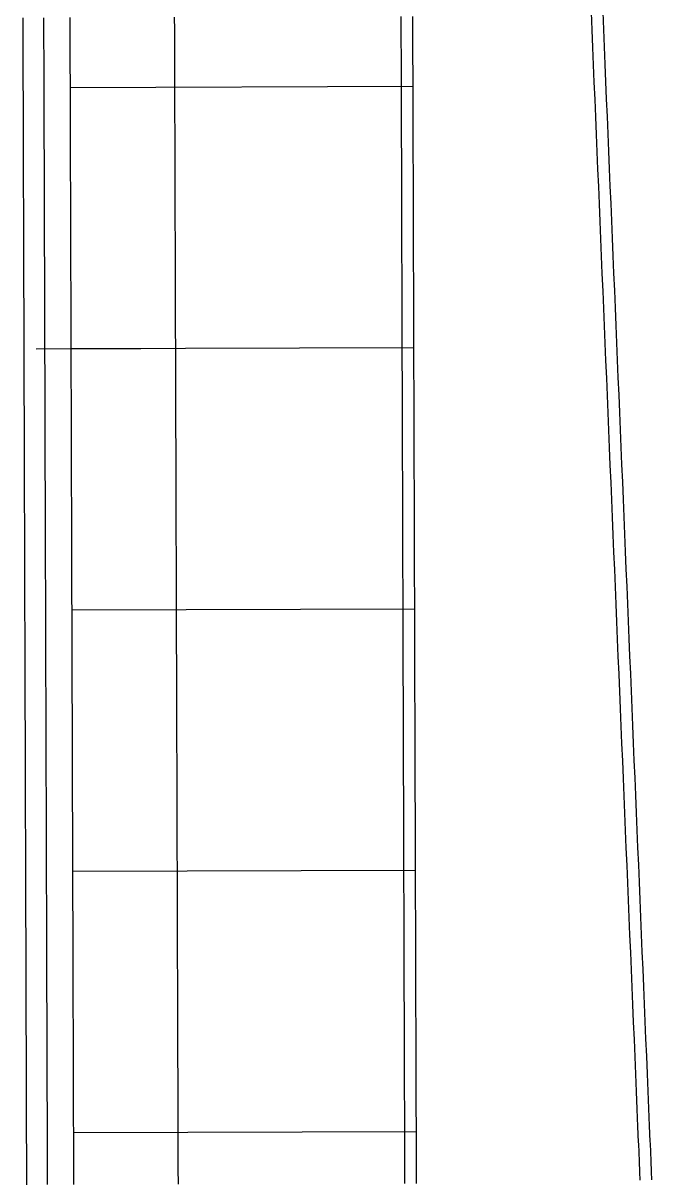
# Model space of a CAD drawing. Extents: x 2145147 to 2158018, y 137519 to 148068.
# Drawn here: x 2150894.5 to 2150930.6, y 143976.2 to 144042.5 of the extents above; entities that cross this region are included whole.
import ezdxf

# ---------------------------------------------------------------- set-up
doc = ezdxf.new("R2010")
doc.units = 0
for name, color, linetype in [('PR_Align_Ramp_J', 7, 'Continuous'), ('PR_Joint_Contraction', 7, 'Continuous'), ('PR_Joint_Long', 7, 'Continuous'), ('PR_Phasing_Pavement_1', 7, 'Continuous'), ('PR_Road_Concrete', 7, 'Continuous')]:
    doc.layers.add(name, color=color, linetype=linetype)

msp = doc.modelspace()

# ---------------------------------------------------------------- linework, layer by layer
at = {"layer": 'PR_Align_Ramp_J'}
msp.add_lwpolyline([(2150895.28, 144023.796), (2150901.28, 144023.815)], dxfattribs=at)
at = {"layer": 'PR_Joint_Contraction'}
for p, q in [((2150897.233, 144038.802), (2150916.899, 144038.865)), ((2150897.28, 144023.803), (2150916.947, 144023.865)), ((2150897.328, 144008.803), (2150916.994, 144008.865)), ((2150897.375, 143993.803), (2150917.042, 143993.865)), ((2150897.423, 143978.803), (2150917.089, 143978.865))]:
    msp.add_line(p, q, dxfattribs=at)
at = {"layer": 'PR_Joint_Long'}
msp.add_lwpolyline([(2150903.432, 143975.835), (2150903.429, 143976.743), (2150903.429, 143976.822), (2150903.426, 143977.65), (2150903.426, 143977.822), (2150903.423, 143978.558), (2150903.423, 143978.822), (2150903.421, 143979.465), (2150903.419, 143979.822), (2150903.418, 143980.372), (2150903.416, 143980.822), (2150903.415, 143981.28), (2150903.413, 143981.822), (2150903.412, 143982.187), (2150903.41, 143982.822), (2150903.409, 143983.095), (2150903.407, 143983.822), (2150903.406, 143984.002), (2150903.404, 143984.822), (2150903.403, 143984.91), (2150903.4, 143985.817), (2150903.4, 143985.822), (2150903.398, 143986.725), (2150903.397, 143986.822), (2150903.395, 143987.632), (2150903.394, 143987.822), (2150903.392, 143988.539), (2150903.391, 143988.822), (2150903.389, 143989.447), (2150903.388, 143989.822), (2150903.386, 143990.354), (2150903.385, 143990.822), (2150903.383, 143991.262), (2150903.381, 143991.822), (2150903.38, 143992.169), (2150903.378, 143992.822), (2150903.377, 143993.077), (2150903.375, 143993.822), (2150903.375, 143993.984), (2150903.372, 143994.822), (2150903.372, 143994.891), (2150903.369, 143995.799), (2150903.369, 143995.822), (2150903.366, 143996.706), (2150903.366, 143996.822), (2150903.363, 143997.614), (2150903.362, 143997.822), (2150903.36, 143998.521), (2150903.359, 143998.822), (2150903.357, 143999.429), (2150903.356, 143999.822), (2150903.354, 144000.336), (2150903.353, 144000.822), (2150903.352, 144001.243), (2150903.35, 144001.822), (2150903.349, 144002.151), (2150903.347, 144002.822), (2150903.346, 144003.058), (2150903.343, 144003.822), (2150903.343, 144003.966), (2150903.34, 144004.822), (2150903.34, 144004.873), (2150903.337, 144005.781), (2150903.337, 144005.822), (2150903.334, 144006.688), (2150903.334, 144006.822), (2150903.332, 144007.596), (2150903.331, 144007.822), (2150903.329, 144008.503), (2150903.328, 144008.822), (2150903.326, 144009.41), (2150903.324, 144009.822), (2150903.323, 144010.318), (2150903.321, 144010.822), (2150903.32, 144011.225), (2150903.318, 144011.822), (2150903.317, 144012.133), (2150903.315, 144012.822), (2150903.314, 144013.04), (2150903.312, 144013.822), (2150903.311, 144013.948), (2150903.309, 144014.822), (2150903.309, 144014.855), (2150903.306, 144015.762), (2150903.305, 144015.822), (2150903.303, 144016.67), (2150903.302, 144016.822), (2150903.3, 144017.577), (2150903.299, 144017.822), (2150903.297, 144018.485), (2150903.296, 144018.822), (2150903.294, 144019.392), (2150903.293, 144019.822), (2150903.291, 144020.3), (2150903.29, 144020.822), (2150903.288, 144021.207), (2150903.286, 144021.822), (2150903.286, 144022.115), (2150903.283, 144022.822), (2150903.283, 144023.022), (2150903.28, 144023.822), (2150903.28, 144023.929), (2150903.277, 144024.822), (2150903.277, 144024.837), (2150903.274, 144025.744), (2150903.274, 144025.822), (2150903.271, 144026.652), (2150903.271, 144026.822), (2150903.268, 144027.559), (2150903.267, 144027.822), (2150903.265, 144028.467), (2150903.264, 144028.822), (2150903.263, 144029.374), (2150903.261, 144029.822), (2150903.26, 144030.281), (2150903.258, 144030.822), (2150903.257, 144031.189), (2150903.255, 144031.822), (2150903.254, 144032.096), (2150903.252, 144032.822), (2150903.251, 144033.004), (2150903.248, 144033.822), (2150903.248, 144033.911), (2150903.245, 144034.819), (2150903.245, 144034.822), (2150903.242, 144035.726), (2150903.242, 144035.822), (2150903.24, 144036.634), (2150903.239, 144036.822), (2150903.237, 144037.541), (2150903.236, 144037.822), (2150903.234, 144038.448), (2150903.233, 144038.822), (2150903.231, 144039.356), (2150903.23, 144039.822), (2150903.228, 144040.263), (2150903.226, 144040.822), (2150903.225, 144041.171), (2150903.223, 144041.822), (2150903.222, 144042.078), (2150903.22, 144042.822)], dxfattribs=at)
at = {"layer": 'PR_Phasing_Pavement_1'}
for points in [[(2150929.936, 143976.058), (2150929.915, 143976.526), (2150929.888, 143977.153), (2150929.847, 143978.152), (2150929.842, 143978.256), (2150929.805, 143979.151), (2150929.763, 143980.15), (2150929.721, 143981.15), (2150929.679, 143982.149), (2150929.638, 143983.148), (2150929.596, 143984.147), (2150929.554, 143985.146), (2150929.512, 143986.145), (2150929.471, 143987.144), (2150929.429, 143988.143), (2150929.387, 143989.143), (2150929.345, 143990.142), (2150929.304, 143991.141), (2150929.262, 143992.14), (2150929.22, 143993.139), (2150929.178, 143994.138), (2150929.136, 143995.137), (2150929.095, 143996.136), (2150929.053, 143997.136), (2150929.011, 143998.135), (2150928.969, 143999.134), (2150928.928, 144000.133), (2150928.886, 144001.132), (2150928.844, 144002.131), (2150928.802, 144003.13), (2150928.761, 144004.129), (2150928.742, 144004.581), (2150928.719, 144005.129), (2150928.677, 144006.128), (2150928.635, 144007.127), (2150928.593, 144008.126), (2150928.552, 144009.125), (2150928.51, 144010.124), (2150928.468, 144011.123), (2150928.426, 144012.123), (2150928.385, 144013.122), (2150928.343, 144014.121), (2150928.301, 144015.12), (2150928.259, 144016.119), (2150928.217, 144017.118), (2150928.176, 144018.117), (2150928.134, 144019.116), (2150928.092, 144020.116), (2150928.05, 144021.115), (2150928.009, 144022.114), (2150927.967, 144023.113), (2150927.925, 144024.112), (2150927.883, 144025.111), (2150927.842, 144026.11), (2150927.8, 144027.109), (2150927.758, 144028.109), (2150927.716, 144029.108), (2150927.674, 144030.107), (2150927.633, 144031.106), (2150927.591, 144032.105), (2150927.549, 144033.104), (2150927.507, 144034.103), (2150927.466, 144035.102), (2150927.424, 144036.102), (2150927.382, 144037.101), (2150927.34, 144038.1), (2150927.34, 144038.106), (2150927.298, 144039.099), (2150927.257, 144040.098), (2150927.215, 144041.097), (2150927.173, 144042.096), (2150927.131, 144043.095)], [(2150930.603, 143976.091), (2150930.582, 143976.553), (2150930.555, 143977.181), (2150930.514, 143978.18), (2150930.509, 143978.284), (2150930.472, 143979.179), (2150930.43, 143980.178), (2150930.388, 143981.177), (2150930.347, 143982.177), (2150930.305, 143983.176), (2150930.263, 143984.175), (2150930.221, 143985.174), (2150930.179, 143986.173), (2150930.138, 143987.172), (2150930.096, 143988.171), (2150930.054, 143989.17), (2150930.012, 143990.17), (2150929.971, 143991.169), (2150929.929, 143992.168), (2150929.887, 143993.167), (2150929.845, 143994.166), (2150929.804, 143995.165), (2150929.762, 143996.164), (2150929.72, 143997.163), (2150929.678, 143998.163), (2150929.636, 143999.162), (2150929.595, 144000.161), (2150929.553, 144001.16), (2150929.511, 144002.159), (2150929.469, 144003.158), (2150929.428, 144004.157), (2150929.409, 144004.609), (2150929.386, 144005.157), (2150929.344, 144006.156), (2150929.302, 144007.155), (2150929.26, 144008.154), (2150929.219, 144009.153), (2150929.177, 144010.152), (2150929.135, 144011.151), (2150929.093, 144012.15), (2150929.052, 144013.15), (2150929.01, 144014.149), (2150928.968, 144015.148), (2150928.926, 144016.147), (2150928.885, 144017.146), (2150928.843, 144018.145), (2150928.801, 144019.144), (2150928.759, 144020.143), (2150928.717, 144021.143), (2150928.676, 144022.142), (2150928.634, 144023.141), (2150928.592, 144024.14), (2150928.55, 144025.139), (2150928.509, 144026.138), (2150928.467, 144027.137), (2150928.425, 144028.136), (2150928.383, 144029.136), (2150928.342, 144030.135), (2150928.3, 144031.134), (2150928.258, 144032.133), (2150928.216, 144033.132), (2150928.174, 144034.131), (2150928.133, 144035.13), (2150928.091, 144036.129), (2150928.049, 144037.129), (2150928.007, 144038.128), (2150928.007, 144038.134), (2150927.966, 144039.127), (2150927.924, 144040.126), (2150927.882, 144041.125), (2150927.84, 144042.124), (2150927.798, 144043.123)]]:
    msp.add_lwpolyline(points, dxfattribs=at)
at = {"layer": 'PR_Road_Concrete'}
for points in [[(2150894.736, 143975.808), (2150894.733, 143976.715), (2150894.733, 143976.794), (2150894.73, 143977.623), (2150894.729, 143977.794), (2150894.727, 143978.53), (2150894.726, 143978.794), (2150894.724, 143979.437), (2150894.723, 143979.794), (2150894.721, 143980.345), (2150894.72, 143980.794), (2150894.719, 143981.252), (2150894.717, 143981.794), (2150894.716, 143982.16), (2150894.714, 143982.794), (2150894.713, 143983.067), (2150894.71, 143983.794), (2150894.71, 143983.975), (2150894.707, 143984.794), (2150894.707, 143984.882), (2150894.704, 143985.79), (2150894.704, 143985.794), (2150894.701, 143986.697), (2150894.701, 143986.794), (2150894.698, 143987.604), (2150894.698, 143987.794), (2150894.696, 143988.512), (2150894.695, 143988.794), (2150894.693, 143989.419), (2150894.691, 143989.794), (2150894.69, 143990.327), (2150894.688, 143990.794), (2150894.687, 143991.234), (2150894.685, 143991.794), (2150894.684, 143992.142), (2150894.682, 143992.794), (2150894.681, 143993.049), (2150894.679, 143993.794), (2150894.678, 143993.956), (2150894.676, 143994.794), (2150894.675, 143994.864), (2150894.673, 143995.771), (2150894.673, 143995.794), (2150894.67, 143996.679), (2150894.669, 143996.794), (2150894.667, 143997.586), (2150894.666, 143997.794), (2150894.664, 143998.494), (2150894.663, 143998.794), (2150894.661, 143999.401), (2150894.66, 143999.794), (2150894.658, 144000.309), (2150894.657, 144000.794), (2150894.655, 144001.216), (2150894.654, 144001.794), (2150894.652, 144002.123), (2150894.65, 144002.794), (2150894.65, 144003.031), (2150894.647, 144003.794), (2150894.647, 144003.938), (2150894.644, 144004.794), (2150894.644, 144004.846), (2150894.641, 144005.753), (2150894.641, 144005.794), (2150894.638, 144006.661), (2150894.638, 144006.794), (2150894.635, 144007.568), (2150894.635, 144007.794), (2150894.632, 144008.475), (2150894.631, 144008.794), (2150894.629, 144009.383), (2150894.628, 144009.794), (2150894.627, 144010.29), (2150894.625, 144010.794), (2150894.624, 144011.198), (2150894.622, 144011.794), (2150894.621, 144012.105), (2150894.619, 144012.794), (2150894.618, 144013.013), (2150894.616, 144013.794), (2150894.615, 144013.92), (2150894.612, 144014.794), (2150894.612, 144014.828), (2150894.609, 144015.735), (2150894.609, 144015.794), (2150894.607, 144016.642), (2150894.606, 144016.794), (2150894.604, 144017.55), (2150894.603, 144017.794), (2150894.601, 144018.457), (2150894.6, 144018.794), (2150894.598, 144019.365), (2150894.597, 144019.794), (2150894.595, 144020.272), (2150894.593, 144020.794), (2150894.592, 144021.18), (2150894.59, 144021.794), (2150894.589, 144022.087), (2150894.587, 144022.794), (2150894.586, 144022.994), (2150894.584, 144023.794), (2150894.584, 144023.902), (2150894.581, 144024.794), (2150894.581, 144024.809), (2150894.578, 144025.717), (2150894.578, 144025.794), (2150894.575, 144026.624), (2150894.574, 144026.794), (2150894.572, 144027.532), (2150894.571, 144027.794), (2150894.569, 144028.439), (2150894.568, 144028.794), (2150894.566, 144029.347), (2150894.565, 144029.794), (2150894.563, 144030.254), (2150894.562, 144030.794), (2150894.561, 144031.161), (2150894.559, 144031.794), (2150894.558, 144032.069), (2150894.555, 144032.794), (2150894.555, 144032.976), (2150894.552, 144033.794), (2150894.552, 144033.884), (2150894.549, 144034.791), (2150894.549, 144034.794), (2150894.546, 144035.699), (2150894.546, 144035.794), (2150894.543, 144036.606), (2150894.543, 144036.794), (2150894.54, 144037.513), (2150894.54, 144037.794), (2150894.538, 144038.421), (2150894.536, 144038.794), (2150894.535, 144039.328), (2150894.533, 144039.794), (2150894.532, 144040.236), (2150894.53, 144040.794), (2150894.529, 144041.143), (2150894.527, 144041.794), (2150894.526, 144042.051), (2150894.524, 144042.794)], [(2150895.929, 143975.812), (2150895.926, 143976.719), (2150895.926, 143976.798), (2150895.923, 143977.626), (2150895.922, 143977.798), (2150895.92, 143978.534), (2150895.919, 143978.798), (2150895.917, 143979.441), (2150895.916, 143979.798), (2150895.914, 143980.349), (2150895.913, 143980.798), (2150895.911, 143981.256), (2150895.91, 143981.798), (2150895.909, 143982.164), (2150895.907, 143982.798), (2150895.906, 143983.071), (2150895.903, 143983.798), (2150895.903, 143983.978), (2150895.9, 143984.798), (2150895.9, 143984.886), (2150895.897, 143985.793), (2150895.897, 143985.798), (2150895.894, 143986.701), (2150895.894, 143986.798), (2150895.891, 143987.608), (2150895.891, 143987.798), (2150895.889, 143988.516), (2150895.888, 143988.798), (2150895.886, 143989.423), (2150895.884, 143989.798), (2150895.883, 143990.331), (2150895.881, 143990.798), (2150895.88, 143991.238), (2150895.878, 143991.798), (2150895.877, 143992.145), (2150895.875, 143992.798), (2150895.874, 143993.053), (2150895.872, 143993.798), (2150895.871, 143993.96), (2150895.869, 143994.798), (2150895.868, 143994.868), (2150895.866, 143995.775), (2150895.865, 143995.798), (2150895.863, 143996.683), (2150895.862, 143996.798), (2150895.86, 143997.59), (2150895.859, 143997.798), (2150895.857, 143998.497), (2150895.856, 143998.798), (2150895.854, 143999.405), (2150895.853, 143999.798), (2150895.851, 144000.312), (2150895.85, 144000.798), (2150895.848, 144001.22), (2150895.846, 144001.798), (2150895.845, 144002.127), (2150895.843, 144002.798), (2150895.843, 144003.035), (2150895.84, 144003.798), (2150895.84, 144003.942), (2150895.837, 144004.798), (2150895.837, 144004.849), (2150895.834, 144005.757), (2150895.834, 144005.798), (2150895.831, 144006.664), (2150895.831, 144006.798), (2150895.828, 144007.572), (2150895.827, 144007.798), (2150895.825, 144008.479), (2150895.824, 144008.798), (2150895.822, 144009.387), (2150895.821, 144009.798), (2150895.82, 144010.294), (2150895.818, 144010.798), (2150895.817, 144011.202), (2150895.815, 144011.798), (2150895.814, 144012.109), (2150895.812, 144012.798), (2150895.811, 144013.016), (2150895.809, 144013.798), (2150895.808, 144013.924), (2150895.805, 144014.798), (2150895.805, 144014.831), (2150895.802, 144015.739), (2150895.802, 144015.798), (2150895.799, 144016.646), (2150895.799, 144016.798), (2150895.797, 144017.554), (2150895.796, 144017.798), (2150895.794, 144018.461), (2150895.793, 144018.798), (2150895.791, 144019.368), (2150895.79, 144019.798), (2150895.788, 144020.276), (2150895.786, 144020.798), (2150895.785, 144021.183), (2150895.783, 144021.798), (2150895.782, 144022.091), (2150895.78, 144022.798), (2150895.779, 144022.998), (2150895.777, 144023.798), (2150895.777, 144023.906), (2150895.774, 144024.798), (2150895.774, 144024.813), (2150895.771, 144025.721), (2150895.771, 144025.798), (2150895.768, 144026.628), (2150895.767, 144026.798), (2150895.765, 144027.535), (2150895.764, 144027.798), (2150895.762, 144028.443), (2150895.761, 144028.798), (2150895.759, 144029.35), (2150895.758, 144029.798), (2150895.756, 144030.258), (2150895.755, 144030.798), (2150895.754, 144031.165), (2150895.752, 144031.798), (2150895.751, 144032.073), (2150895.748, 144032.798), (2150895.748, 144032.98), (2150895.745, 144033.798), (2150895.745, 144033.887), (2150895.742, 144034.795), (2150895.742, 144034.798), (2150895.739, 144035.702), (2150895.739, 144035.798), (2150895.736, 144036.61), (2150895.736, 144036.798), (2150895.733, 144037.517), (2150895.733, 144037.798), (2150895.731, 144038.425), (2150895.729, 144038.798), (2150895.728, 144039.332), (2150895.726, 144039.798), (2150895.725, 144040.24), (2150895.723, 144040.798), (2150895.722, 144041.147), (2150895.72, 144041.798), (2150895.719, 144042.054), (2150895.717, 144042.798)], [(2150897.435, 143975.816), (2150897.433, 143976.724), (2150897.432, 143976.803), (2150897.43, 143977.631), (2150897.429, 143977.803), (2150897.427, 143978.539), (2150897.426, 143978.803), (2150897.424, 143979.446), (2150897.423, 143979.803), (2150897.421, 143980.353), (2150897.42, 143980.803), (2150897.418, 143981.261), (2150897.416, 143981.803), (2150897.415, 143982.168), (2150897.413, 143982.803), (2150897.412, 143983.076), (2150897.41, 143983.803), (2150897.41, 143983.983), (2150897.407, 143984.803), (2150897.407, 143984.891), (2150897.404, 143985.798), (2150897.404, 143985.803), (2150897.401, 143986.706), (2150897.401, 143986.803), (2150897.398, 143987.613), (2150897.397, 143987.803), (2150897.395, 143988.52), (2150897.394, 143988.803), (2150897.392, 143989.428), (2150897.391, 143989.803), (2150897.389, 143990.335), (2150897.388, 143990.803), (2150897.387, 143991.243), (2150897.385, 143991.803), (2150897.384, 143992.15), (2150897.382, 143992.803), (2150897.381, 143993.058), (2150897.378, 143993.803), (2150897.378, 143993.965), (2150897.375, 143994.803), (2150897.375, 143994.872), (2150897.372, 143995.78), (2150897.372, 143995.803), (2150897.369, 143996.687), (2150897.369, 143996.803), (2150897.366, 143997.595), (2150897.366, 143997.803), (2150897.364, 143998.502), (2150897.363, 143998.803), (2150897.361, 143999.41), (2150897.359, 143999.803), (2150897.358, 144000.317), (2150897.356, 144000.803), (2150897.355, 144001.225), (2150897.353, 144001.803), (2150897.352, 144002.132), (2150897.35, 144002.803), (2150897.349, 144003.039), (2150897.347, 144003.803), (2150897.346, 144003.947), (2150897.344, 144004.803), (2150897.343, 144004.854), (2150897.341, 144005.762), (2150897.34, 144005.803), (2150897.338, 144006.669), (2150897.337, 144006.803), (2150897.335, 144007.577), (2150897.334, 144007.803), (2150897.332, 144008.484), (2150897.331, 144008.803), (2150897.329, 144009.391), (2150897.328, 144009.803), (2150897.326, 144010.299), (2150897.325, 144010.803), (2150897.323, 144011.206), (2150897.321, 144011.803), (2150897.321, 144012.114), (2150897.318, 144012.803), (2150897.318, 144013.021), (2150897.315, 144013.803), (2150897.315, 144013.929), (2150897.312, 144014.803), (2150897.312, 144014.836), (2150897.309, 144015.744), (2150897.309, 144015.803), (2150897.306, 144016.651), (2150897.306, 144016.803), (2150897.303, 144017.558), (2150897.302, 144017.803), (2150897.3, 144018.466), (2150897.299, 144018.803), (2150897.298, 144019.373), (2150897.296, 144019.803), (2150897.295, 144020.281), (2150897.293, 144020.803), (2150897.292, 144021.188), (2150897.29, 144021.803), (2150897.289, 144022.096), (2150897.287, 144022.803), (2150897.286, 144023.003), (2150897.284, 144023.803), (2150897.283, 144023.91), (2150897.28, 144024.803), (2150897.28, 144024.818), (2150897.277, 144025.725), (2150897.277, 144025.803), (2150897.275, 144026.633), (2150897.274, 144026.803), (2150897.272, 144027.54), (2150897.271, 144027.803), (2150897.269, 144028.448), (2150897.268, 144028.803), (2150897.266, 144029.355), (2150897.265, 144029.803), (2150897.263, 144030.262), (2150897.261, 144030.803), (2150897.26, 144031.17), (2150897.258, 144031.803), (2150897.257, 144032.077), (2150897.255, 144032.803), (2150897.254, 144032.985), (2150897.252, 144033.803), (2150897.252, 144033.892), (2150897.249, 144034.8), (2150897.249, 144034.803), (2150897.246, 144035.707), (2150897.246, 144035.803), (2150897.243, 144036.615), (2150897.242, 144036.803), (2150897.24, 144037.522), (2150897.239, 144037.803), (2150897.237, 144038.429), (2150897.236, 144038.803), (2150897.234, 144039.337), (2150897.233, 144039.803), (2150897.231, 144040.244), (2150897.23, 144040.803), (2150897.229, 144041.152), (2150897.227, 144041.803), (2150897.226, 144042.059), (2150897.223, 144042.803)], [(2150916.432, 143975.876), (2150916.429, 143976.784), (2150916.429, 143976.863), (2150916.426, 143977.691), (2150916.426, 143977.863), (2150916.423, 143978.599), (2150916.423, 143978.863), (2150916.42, 143979.506), (2150916.419, 143979.863), (2150916.418, 143980.414), (2150916.416, 143980.863), (2150916.415, 143981.321), (2150916.413, 143981.863), (2150916.412, 143982.228), (2150916.41, 143982.863), (2150916.409, 143983.136), (2150916.407, 143983.863), (2150916.406, 143984.043), (2150916.404, 143984.863), (2150916.403, 143984.951), (2150916.4, 143985.858), (2150916.4, 143985.863), (2150916.397, 143986.766), (2150916.397, 143986.863), (2150916.395, 143987.673), (2150916.394, 143987.863), (2150916.392, 143988.581), (2150916.391, 143988.863), (2150916.389, 143989.488), (2150916.388, 143989.863), (2150916.386, 143990.395), (2150916.385, 143990.863), (2150916.383, 143991.303), (2150916.381, 143991.863), (2150916.38, 143992.21), (2150916.378, 143992.863), (2150916.377, 143993.118), (2150916.375, 143993.863), (2150916.375, 143994.025), (2150916.372, 143994.863), (2150916.372, 143994.933), (2150916.369, 143995.84), (2150916.369, 143995.863), (2150916.366, 143996.747), (2150916.366, 143996.863), (2150916.363, 143997.655), (2150916.362, 143997.863), (2150916.36, 143998.562), (2150916.359, 143998.863), (2150916.357, 143999.47), (2150916.356, 143999.863), (2150916.354, 144000.377), (2150916.353, 144000.863), (2150916.352, 144001.285), (2150916.35, 144001.863), (2150916.349, 144002.192), (2150916.347, 144002.863), (2150916.346, 144003.1), (2150916.343, 144003.863), (2150916.343, 144004.007), (2150916.34, 144004.863), (2150916.34, 144004.914), (2150916.337, 144005.822), (2150916.337, 144005.863), (2150916.334, 144006.729), (2150916.334, 144006.863), (2150916.331, 144007.637), (2150916.331, 144007.863), (2150916.329, 144008.544), (2150916.328, 144008.863), (2150916.326, 144009.452), (2150916.324, 144009.863), (2150916.323, 144010.359), (2150916.321, 144010.863), (2150916.32, 144011.266), (2150916.318, 144011.863), (2150916.317, 144012.174), (2150916.315, 144012.863), (2150916.314, 144013.081), (2150916.312, 144013.863), (2150916.311, 144013.989), (2150916.309, 144014.863), (2150916.308, 144014.896), (2150916.306, 144015.804), (2150916.305, 144015.863), (2150916.303, 144016.711), (2150916.302, 144016.863), (2150916.3, 144017.619), (2150916.299, 144017.863), (2150916.297, 144018.526), (2150916.296, 144018.863), (2150916.294, 144019.433), (2150916.293, 144019.863), (2150916.291, 144020.341), (2150916.29, 144020.863), (2150916.288, 144021.248), (2150916.286, 144021.863), (2150916.285, 144022.156), (2150916.283, 144022.863), (2150916.283, 144023.063), (2150916.28, 144023.863), (2150916.28, 144023.971), (2150916.277, 144024.863), (2150916.277, 144024.878), (2150916.274, 144025.785), (2150916.274, 144025.863), (2150916.271, 144026.693), (2150916.271, 144026.863), (2150916.268, 144027.6), (2150916.267, 144027.863), (2150916.265, 144028.508), (2150916.264, 144028.863), (2150916.263, 144029.415), (2150916.261, 144029.863), (2150916.26, 144030.323), (2150916.258, 144030.863), (2150916.257, 144031.23), (2150916.255, 144031.863), (2150916.254, 144032.137), (2150916.252, 144032.863), (2150916.251, 144033.045), (2150916.248, 144033.863), (2150916.248, 144033.952), (2150916.245, 144034.86), (2150916.245, 144034.863), (2150916.242, 144035.767), (2150916.242, 144035.863), (2150916.24, 144036.675), (2150916.239, 144036.863), (2150916.237, 144037.582), (2150916.236, 144037.863), (2150916.234, 144038.49), (2150916.233, 144038.863), (2150916.231, 144039.397), (2150916.229, 144039.863), (2150916.228, 144040.304), (2150916.226, 144040.863), (2150916.225, 144041.212), (2150916.223, 144041.863), (2150916.222, 144042.119), (2150916.22, 144042.863)], [(2150917.099, 143975.879), (2150917.096, 143976.786), (2150917.096, 143976.865), (2150917.093, 143977.693), (2150917.092, 143977.865), (2150917.09, 143978.601), (2150917.089, 143978.865), (2150917.087, 143979.508), (2150917.086, 143979.865), (2150917.084, 143980.416), (2150917.083, 143980.865), (2150917.081, 143981.323), (2150917.08, 143981.865), (2150917.079, 143982.231), (2150917.077, 143982.865), (2150917.076, 143983.138), (2150917.073, 143983.865), (2150917.073, 143984.045), (2150917.07, 143984.865), (2150917.07, 143984.953), (2150917.067, 143985.86), (2150917.067, 143985.865), (2150917.064, 143986.768), (2150917.064, 143986.865), (2150917.061, 143987.675), (2150917.061, 143987.865), (2150917.058, 143988.583), (2150917.058, 143988.865), (2150917.056, 143989.49), (2150917.054, 143989.865), (2150917.053, 143990.398), (2150917.051, 143990.865), (2150917.05, 143991.305), (2150917.048, 143991.865), (2150917.047, 143992.212), (2150917.045, 143992.865), (2150917.044, 143993.12), (2150917.042, 143993.865), (2150917.041, 143994.027), (2150917.039, 143994.865), (2150917.038, 143994.935), (2150917.035, 143995.842), (2150917.035, 143995.865), (2150917.033, 143996.75), (2150917.032, 143996.865), (2150917.03, 143997.657), (2150917.029, 143997.865), (2150917.027, 143998.564), (2150917.026, 143998.865), (2150917.024, 143999.472), (2150917.023, 143999.865), (2150917.021, 144000.379), (2150917.02, 144000.865), (2150917.018, 144001.287), (2150917.016, 144001.865), (2150917.015, 144002.194), (2150917.013, 144002.865), (2150917.012, 144003.102), (2150917.01, 144003.865), (2150917.01, 144004.009), (2150917.007, 144004.865), (2150917.007, 144004.917), (2150917.004, 144005.824), (2150917.004, 144005.865), (2150917.001, 144006.731), (2150917.001, 144006.865), (2150916.998, 144007.639), (2150916.997, 144007.865), (2150916.995, 144008.546), (2150916.994, 144008.865), (2150916.992, 144009.454), (2150916.991, 144009.865), (2150916.989, 144010.361), (2150916.988, 144010.865), (2150916.987, 144011.269), (2150916.985, 144011.865), (2150916.984, 144012.176), (2150916.982, 144012.865), (2150916.981, 144013.083), (2150916.978, 144013.865), (2150916.978, 144013.991), (2150916.975, 144014.865), (2150916.975, 144014.898), (2150916.972, 144015.806), (2150916.972, 144015.865), (2150916.969, 144016.713), (2150916.969, 144016.865), (2150916.967, 144017.621), (2150916.966, 144017.865), (2150916.964, 144018.528), (2150916.963, 144018.865), (2150916.961, 144019.435), (2150916.959, 144019.865), (2150916.958, 144020.343), (2150916.956, 144020.865), (2150916.955, 144021.25), (2150916.953, 144021.865), (2150916.952, 144022.158), (2150916.95, 144022.865), (2150916.949, 144023.065), (2150916.947, 144023.865), (2150916.946, 144023.973), (2150916.944, 144024.865), (2150916.944, 144024.88), (2150916.941, 144025.788), (2150916.94, 144025.865), (2150916.938, 144026.695), (2150916.937, 144026.865), (2150916.935, 144027.602), (2150916.934, 144027.865), (2150916.932, 144028.51), (2150916.931, 144028.865), (2150916.929, 144029.417), (2150916.928, 144029.865), (2150916.926, 144030.325), (2150916.925, 144030.865), (2150916.923, 144031.232), (2150916.921, 144031.865), (2150916.921, 144032.14), (2150916.918, 144032.865), (2150916.918, 144033.047), (2150916.915, 144033.865), (2150916.915, 144033.954), (2150916.912, 144034.862), (2150916.912, 144034.865), (2150916.909, 144035.769), (2150916.909, 144035.865), (2150916.906, 144036.677), (2150916.906, 144036.865), (2150916.903, 144037.584), (2150916.902, 144037.865), (2150916.9, 144038.492), (2150916.899, 144038.865), (2150916.898, 144039.399), (2150916.896, 144039.865), (2150916.895, 144040.307), (2150916.893, 144040.865), (2150916.892, 144041.214), (2150916.89, 144041.865), (2150916.889, 144042.121), (2150916.887, 144042.865)]]:
    msp.add_lwpolyline(points, dxfattribs=at)

doc.saveas('drawing.dxf')
